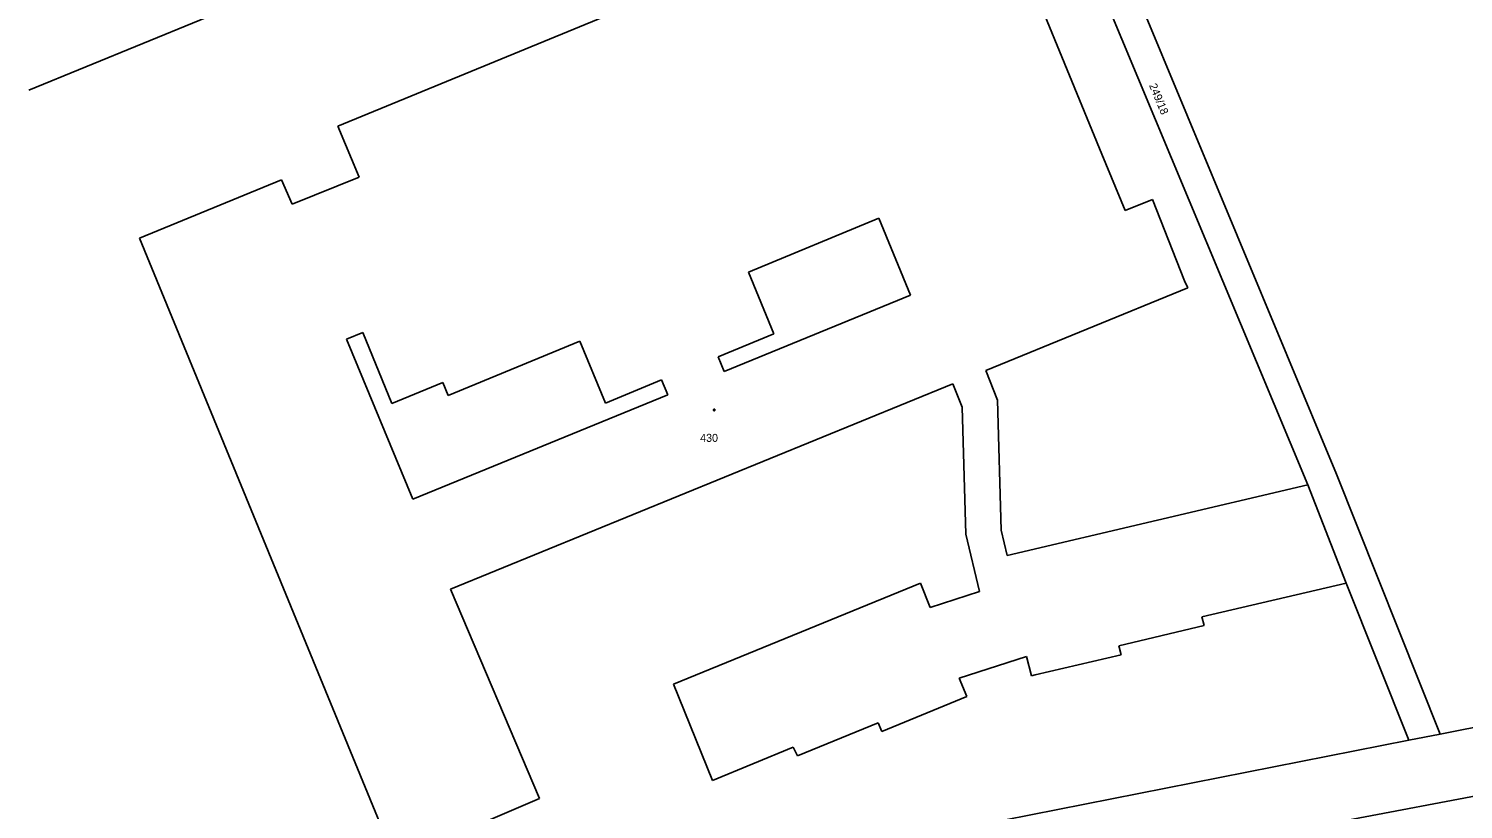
# Model space of a CAD drawing. Extents: x -757994 to -755874, y -1047691 to -1046119.
# Drawn here: x -757822.1 to -757669.7, y -1047439.3 to -1047356.3 of the extents above; entities that cross this region are included whole.
import ezdxf

# ---------------------------------------------------------------- set-up
doc = ezdxf.new("R2010")
doc.units = 0
doc.layers.add('katastrální mapa', color=7, linetype='Continuous')

msp = doc.modelspace()

# ---------------------------------------------------------------- linework, layer by layer
at = {"layer": 'katastrální mapa'}
for p, q in [((-757822.09, -1047362.81), (-757720.96, -1047321.3)), ((-757720.96, -1047321.3), (-757686.2, -1047404.78)), ((-757683.15, -1047403.63), (-757717.91, -1047320.03)), ((-757719.65, -1047341.41), (-757708.06, -1047369.61)), ((-757789.25, -1047366.62), (-757743.4, -1047347.76)), ((-757786.97, -1047372.04), (-757789.25, -1047366.62)), ((-757708.06, -1047369.61), (-757705.59, -1047375.61)), ((-757810.32, -1047378.56), (-757795.24, -1047372.35)), ((-757795.24, -1047372.35), (-757794.11, -1047374.91)), ((-757794.11, -1047374.91), (-757786.97, -1047372.04)), ((-757705.59, -1047375.61), (-757702.7, -1047374.42)), ((-757702.7, -1047374.42), (-757699.29, -1047383.07)), ((-757745.62, -1047382.14), (-757731.75, -1047376.42)), ((-757731.75, -1047376.42), (-757728.4, -1047384.61)), ((-757783.16, -1047444.68), (-757810.32, -1047378.56)), ((-757742.91, -1047388.73), (-757745.62, -1047382.14)), ((-757698.92, -1047383.81), (-757720.4, -1047392.6)), ((-757699.29, -1047383.07), (-757698.92, -1047383.81)), ((-757728.4, -1047384.61), (-757748.19, -1047392.71)), ((-757788.31, -1047389.27), (-757786.6, -1047388.57)), ((-757786.6, -1047388.57), (-757783.49, -1047396.11)), ((-757781.29, -1047406.29), (-757788.31, -1047389.27)), ((-757777.54, -1047395.26), (-757763.52, -1047389.48)), ((-757763.52, -1047389.48), (-757760.81, -1047396.07)), ((-757748.85, -1047391.16), (-757742.91, -1047388.73)), ((-757748.19, -1047392.71), (-757748.85, -1047391.16)), ((-757720.4, -1047392.6), (-757719.14, -1047395.78)), ((-757783.49, -1047396.11), (-757778.08, -1047393.89)), ((-757778.08, -1047393.89), (-757777.54, -1047395.26)), ((-757777.26, -1047415.85), (-757723.9, -1047394.03)), ((-757760.81, -1047396.07), (-757754.84, -1047393.62)), ((-757754.84, -1047393.62), (-757754.18, -1047395.19)), ((-757723.9, -1047394.03), (-757722.91, -1047396.53)), ((-757754.18, -1047395.19), (-757781.29, -1047406.29)), ((-757719.14, -1047395.78), (-757718.75, -1047409.58)), ((-757722.91, -1047396.53), (-757722.51, -1047410)), ((-757683.15, -1047403.63), (-757672.12, -1047431.28)), ((-757718.12, -1047412.28), (-757686.2, -1047404.78)), ((-757686.2, -1047404.78), (-757682.12, -1047415.22)), ((-757718.75, -1047409.58), (-757718.12, -1047412.28)), ((-757722.51, -1047410), (-757721.06, -1047416.1)), ((-757767.82, -1047438.13), (-757777.26, -1047415.85)), ((-757727.35, -1047415.24), (-757753.57, -1047425.96)), ((-757726.3, -1047417.81), (-757727.35, -1047415.24)), ((-757697.44, -1047418.79), (-757682.12, -1047415.22)), ((-757675.45, -1047431.93), (-757682.12, -1047415.22)), ((-757721.06, -1047416.1), (-757726.3, -1047417.81)), ((-757697.21, -1047419.74), (-757697.44, -1047418.79)), ((-757706.25, -1047421.88), (-757697.21, -1047419.74)), ((-757612.39, -1047419.5), (-757672.12, -1047431.28)), ((-757706.03, -1047422.84), (-757706.25, -1047421.88)), ((-757723.22, -1047425.34), (-757716.06, -1047423.03)), ((-757716.06, -1047423.03), (-757715.54, -1047425.08)), ((-757715.15, -1047424.99), (-757706.03, -1047422.84)), ((-757715.54, -1047425.08), (-757715.15, -1047424.99)), ((-757682.72, -1047440.57), (-757599.86, -1047424.91)), ((-757753.57, -1047425.96), (-757749.42, -1047436.21)), ((-757722.42, -1047427.28), (-757723.22, -1047425.34)), ((-757731.43, -1047431), (-757722.42, -1047427.28)), ((-757740.42, -1047433.59), (-757731.82, -1047430.07)), ((-757731.82, -1047430.07), (-757731.43, -1047431)), ((-757675.45, -1047431.93), (-757771.54, -1047450.88)), ((-757749.42, -1047436.21), (-757740.85, -1047432.65)), ((-757740.85, -1047432.65), (-757740.42, -1047433.59)), ((-757672.12, -1047431.28), (-757675.45, -1047431.93)), ((-757767.82, -1047438.13), (-757783.16, -1047444.68))]:
    msp.add_line(p, q, dxfattribs=at)
msp.add_lwpolyline([(-757749.25, -1047396.73), (-757749.2, -1047396.74), (-757749.18, -1047396.79), (-757749.17, -1047396.82), (-757749.18, -1047396.87), (-757749.22, -1047396.9), (-757749.25, -1047396.91), (-757749.29, -1047396.89), (-757749.33, -1047396.86), (-757749.34, -1047396.82), (-757749.33, -1047396.77), (-757749.28, -1047396.74)], close=True, dxfattribs=at)

# ---------------------------------------------------------------- texts
msp.add_text('249/18', height=0.85, rotation=292.5523, dxfattribs=at).set_placement((-757703.07, -1047362.29))
msp.add_text('430', height=0.85, dxfattribs=at).set_placement((-757750.75, -1047400.2))

doc.saveas('drawing.dxf')
